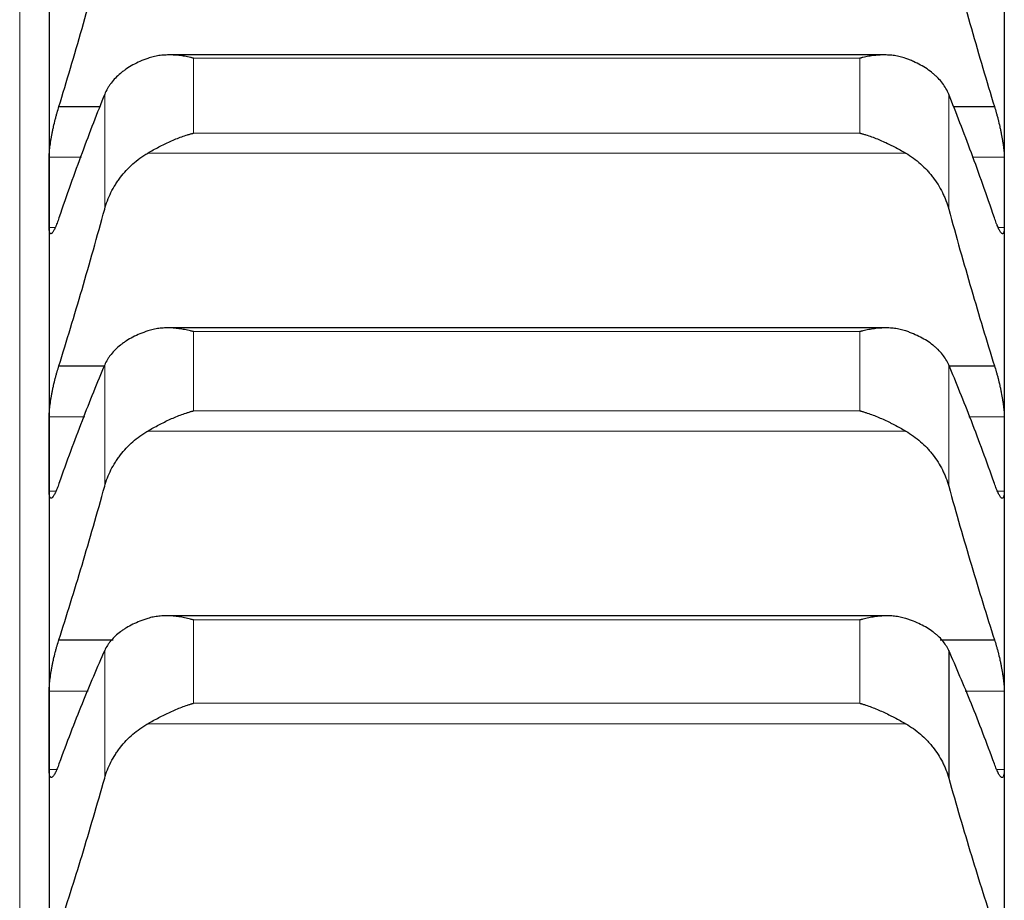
# Model space of a CAD drawing. Header units: inches. Extents: x 0 to 20790, y -12 to 14700.
# Tile 314 of 341: x 13642 to 13695, y 10420 to 10468. Entities that reach past the tile are written whole.
import ezdxf

# ---------------------------------------------------------------- set-up
doc = ezdxf.new("R2010")
doc.units = ezdxf.units.IN
doc.layers.add('1', color=7, linetype='Continuous', true_color=0xffffff)

msp = doc.modelspace()

# ---------------------------------------------------------------- linework, layer by layer
at = {"layer": '1', "color": 110, "linetype": 'Continuous', "lineweight": 13}
for p, q in [((13641.535, 10136.71), (13641.535, 10557.592)), ((13650.991, 10465.809), (13687.279, 10465.809)), ((13650.991, 10465.809), (13650.991, 10461.726)), ((13687.279, 10465.809), (13687.279, 10461.726)), ((13646.161, 10463.846), (13646.161, 10457.593)), ((13692.109, 10463.846), (13692.109, 10457.593)), ((13650.991, 10461.726), (13687.279, 10461.726)), ((13648.504, 10460.64), (13689.767, 10460.64)), ((13643.138, 10460.416), (13644.892, 10460.416)), ((13693.379, 10460.416), (13695.133, 10460.416)), ((13643.138, 10456.59), (13643.47, 10456.59)), ((13694.804, 10456.59), (13695.133, 10456.59)), ((13650.991, 10450.924), (13687.279, 10450.924)), ((13650.991, 10450.924), (13650.991, 10446.61)), ((13687.279, 10450.924), (13687.279, 10446.61)), ((13646.161, 10449.11), (13646.161, 10442.503)), ((13692.109, 10449.11), (13692.109, 10442.503)), ((13643.138, 10446.286), (13645.073, 10446.286)), ((13650.991, 10446.61), (13687.279, 10446.61)), ((13693.197, 10446.286), (13695.133, 10446.286)), ((13648.504, 10445.51), (13689.767, 10445.51)), ((13643.138, 10442.235), (13643.511, 10442.235)), ((13694.761, 10442.235), (13695.133, 10442.235)), ((13650.991, 10435.224), (13687.279, 10435.224)), ((13650.991, 10435.224), (13650.991, 10430.687)), ((13687.279, 10435.224), (13687.279, 10430.687)), ((13646.161, 10433.562), (13646.161, 10426.613)), ((13643.138, 10431.35), (13645.269, 10431.35)), ((13693.001, 10431.35), (13695.133, 10431.35)), ((13650.991, 10430.687), (13687.279, 10430.687)), ((13648.504, 10429.574), (13689.767, 10429.574)), ((13643.138, 10427.079), (13643.549, 10427.079)), ((13694.716, 10427.079), (13695.133, 10427.079))]:
    msp.add_line(p, q, dxfattribs=at)
at = {"layer": '1', "color": 2, "linetype": 'Continuous', "lineweight": 25}
for p, q in [((13643.135, 10471.919), (13643.135, 10458.503)), ((13695.135, 10471.919), (13695.135, 10458.503)), ((13688.592, 10465.987), (13649.692, 10465.987)), ((13643.673, 10463.176), (13645.913, 10463.176)), ((13692.357, 10463.176), (13694.598, 10463.176)), ((13643.135, 10458.503), (13643.135, 10444.26)), ((13695.135, 10458.503), (13695.135, 10444.26)), ((13688.666, 10451.124), (13649.606, 10451.124)), ((13643.673, 10449.066), (13646.145, 10449.066)), ((13692.125, 10449.066), (13694.598, 10449.066)), ((13643.135, 10444.26), (13643.135, 10429.215)), ((13695.135, 10444.26), (13695.135, 10429.215)), ((13688.74, 10435.449), (13649.521, 10435.449)), ((13643.673, 10434.146), (13646.618, 10434.146)), ((13691.644, 10434.146), (13694.598, 10434.146)), ((13692.109, 10433.562), (13692.109, 10426.613)), ((13643.135, 10429.215), (13643.135, 10413.389)), ((13695.135, 10429.215), (13695.135, 10413.389))]:
    msp.add_line(p, q, dxfattribs=at)
for points in [[(13643.673, 10463.176), (13643.884, 10463.867), (13644.304, 10465.266), (13644.928, 10467.412), (13645.548, 10469.607), (13645.957, 10471.102), (13646.161, 10471.858)], [(13692.109, 10471.858), (13692.313, 10471.102), (13692.722, 10469.607), (13693.342, 10467.412), (13693.967, 10465.266), (13694.387, 10463.867), (13694.598, 10463.176)], [(13646.161, 10463.846), (13645.957, 10463.342), (13645.548, 10462.304), (13644.928, 10460.665), (13644.304, 10458.943), (13643.884, 10457.74), (13643.673, 10457.124)], [(13694.598, 10457.124), (13694.387, 10457.74), (13693.967, 10458.943), (13693.342, 10460.665), (13692.722, 10462.304), (13692.313, 10463.342), (13692.109, 10463.846)], [(13643.135, 10458.503), (13643.135, 10459.141), (13643.136, 10459.778), (13643.138, 10460.416)], [(13695.133, 10460.416), (13695.134, 10459.778), (13695.135, 10459.141), (13695.135, 10458.503)], [(13643.138, 10456.59), (13643.136, 10457.228), (13643.135, 10457.865), (13643.135, 10458.503)], [(13695.135, 10458.503), (13695.135, 10457.865), (13695.134, 10457.228), (13695.133, 10456.59)], [(13643.673, 10449.066), (13643.884, 10449.742), (13644.304, 10451.11), (13644.928, 10453.216), (13645.548, 10455.374), (13645.957, 10456.847), (13646.161, 10457.593)], [(13692.109, 10457.593), (13692.313, 10456.847), (13692.722, 10455.374), (13693.342, 10453.216), (13693.967, 10451.11), (13694.387, 10449.742), (13694.598, 10449.066)], [(13646.161, 10449.11), (13645.957, 10448.63), (13645.548, 10447.641), (13644.928, 10446.071), (13644.304, 10444.415), (13643.884, 10443.253), (13643.673, 10442.658)], [(13694.598, 10442.658), (13694.387, 10443.253), (13693.967, 10444.415), (13693.342, 10446.071), (13692.722, 10447.641), (13692.313, 10448.63), (13692.109, 10449.11)], [(13643.135, 10444.26), (13643.135, 10444.936), (13643.136, 10445.611), (13643.138, 10446.286)], [(13695.133, 10446.286), (13695.134, 10445.611), (13695.135, 10444.936), (13695.135, 10444.26)], [(13643.138, 10442.235), (13643.136, 10442.91), (13643.135, 10443.585), (13643.135, 10444.26)], [(13695.135, 10444.26), (13695.135, 10443.585), (13695.134, 10442.91), (13695.133, 10442.235)], [(13643.673, 10434.146), (13643.884, 10434.804), (13644.304, 10436.14), (13644.928, 10438.201), (13645.548, 10440.319), (13645.957, 10441.769), (13646.161, 10442.503)], [(13692.109, 10442.503), (13692.313, 10441.769), (13692.722, 10440.319), (13693.342, 10438.201), (13693.967, 10436.14), (13694.387, 10434.804), (13694.598, 10434.146)], [(13646.161, 10433.562), (13645.957, 10433.107), (13645.548, 10432.169), (13644.928, 10430.671), (13644.304, 10429.083), (13643.884, 10427.965), (13643.673, 10427.39)], [(13694.598, 10427.39), (13694.387, 10427.965), (13693.967, 10429.083), (13693.342, 10430.671), (13692.722, 10432.169), (13692.313, 10433.107), (13692.109, 10433.562)], [(13643.135, 10429.215), (13643.135, 10429.926), (13643.136, 10430.638), (13643.138, 10431.35)], [(13695.133, 10431.35), (13695.134, 10430.638), (13695.135, 10429.926), (13695.135, 10429.215)], [(13643.138, 10427.079), (13643.136, 10427.791), (13643.135, 10428.503), (13643.135, 10429.215)], [(13695.135, 10429.215), (13695.135, 10428.503), (13695.134, 10427.791), (13695.133, 10427.079)], [(13643.673, 10418.438), (13643.884, 10419.078), (13644.304, 10420.38), (13644.928, 10422.393), (13645.548, 10424.468), (13645.957, 10425.891), (13646.161, 10426.613)], [(13692.109, 10426.613), (13692.313, 10425.891), (13692.722, 10424.468), (13693.342, 10422.393), (13693.967, 10420.38), (13694.387, 10419.078), (13694.598, 10418.438)]]:
    msp.add_open_spline(points, degree=3, dxfattribs=at)
for points, knots in [([(13650.991, 10465.809), (13650.988, 10465.81), (13650.984, 10465.811), (13650.978, 10465.813), (13650.975, 10465.813), (13650.965, 10465.816), (13650.945, 10465.821), (13650.898, 10465.832), (13650.806, 10465.854), (13650.726, 10465.871), (13650.568, 10465.903), (13650.463, 10465.921), (13650.15, 10465.966), (13649.942, 10465.983), (13649.631, 10465.988), (13649.527, 10465.985), (13649.372, 10465.976), (13649.32, 10465.972), (13649.216, 10465.961), (13649.164, 10465.955), (13649.009, 10465.932), (13648.907, 10465.913), (13648.704, 10465.864), (13648.603, 10465.834), (13648.504, 10465.799)], [0, 0, 0, 0, 0.003906, 0.003906, 0.007813, 0.007813, 0.015625, 0.03125, 0.0625, 0.125, 0.125, 0.25, 0.25, 0.5, 0.5, 0.625, 0.625, 0.6875, 0.6875, 0.75, 0.75, 0.875, 0.875, 1, 1, 1, 1]), ([(13689.767, 10465.799), (13689.667, 10465.834), (13689.567, 10465.864), (13689.365, 10465.913), (13689.264, 10465.932), (13689.06, 10465.962), (13688.958, 10465.972), (13688.751, 10465.985), (13688.647, 10465.988), (13688.437, 10465.985), (13688.332, 10465.98), (13688.123, 10465.963), (13688.018, 10465.951), (13687.807, 10465.921), (13687.702, 10465.903), (13687.544, 10465.871), (13687.465, 10465.854), (13687.372, 10465.832), (13687.326, 10465.821), (13687.306, 10465.816), (13687.292, 10465.813), (13687.286, 10465.811), (13687.279, 10465.809)], [0, 0, 0, 0, 0.125, 0.125, 0.25, 0.25, 0.375, 0.375, 0.5, 0.5, 0.625, 0.625, 0.75, 0.75, 0.875, 0.875, 0.9375, 0.96875, 0.984375, 0.992188, 0.992188, 1, 1, 1, 1]), ([(13648.504, 10465.799), (13648.358, 10465.747), (13648.218, 10465.691), (13647.949, 10465.571), (13647.691, 10465.443), (13647.455, 10465.3), (13647.314, 10465.204), (13647.287, 10465.185), (13647.232, 10465.146), (13647.204, 10465.126), (13647.124, 10465.066), (13647.073, 10465.025), (13646.923, 10464.901), (13646.83, 10464.815), (13646.659, 10464.637), (13646.58, 10464.545), (13646.471, 10464.402), (13646.437, 10464.354), (13646.388, 10464.281), (13646.372, 10464.256), (13646.342, 10464.206), (13646.327, 10464.181), (13646.254, 10464.055), (13646.204, 10463.952), (13646.161, 10463.846)], [0, 0, 0, 0, 0.125, 0.125, 0.25, 0.375, 0.375, 0.40625, 0.40625, 0.4375, 0.4375, 0.5, 0.5, 0.625, 0.625, 0.75, 0.75, 0.8125, 0.8125, 0.84375, 0.84375, 0.875, 0.875, 1, 1, 1, 1]), ([(13692.109, 10463.846), (13692.066, 10463.952), (13692.016, 10464.054), (13691.902, 10464.254), (13691.773, 10464.449), (13691.615, 10464.633), (13691.486, 10464.767), (13691.441, 10464.812), (13691.37, 10464.877), (13691.346, 10464.898), (13691.298, 10464.941), (13691.273, 10464.962), (13691.149, 10465.066), (13690.937, 10465.225), (13690.702, 10465.369), (13690.455, 10465.505), (13690.325, 10465.569), (13690.156, 10465.645), (13690.121, 10465.66), (13690.052, 10465.689), (13689.947, 10465.732), (13689.84, 10465.773), (13689.767, 10465.799)], [0, 0, 0, 0, 0.125, 0.125, 0.25, 0.375, 0.375, 0.4375, 0.4375, 0.46875, 0.46875, 0.5, 0.5, 0.625, 0.75, 0.75, 0.875, 0.875, 0.90625, 0.90625, 0.9375, 1, 1, 1, 1]), ([(13643.138, 10460.416), (13643.138, 10460.453), (13643.14, 10460.533), (13643.148, 10460.666), (13643.157, 10460.764), (13643.165, 10460.841), (13643.168, 10460.867), (13643.174, 10460.921), (13643.177, 10460.948), (13643.194, 10461.085), (13643.211, 10461.201), (13643.236, 10461.352), (13643.241, 10461.383), (13643.249, 10461.43), (13643.252, 10461.445), (13643.257, 10461.477), (13643.271, 10461.555), (13643.298, 10461.697), (13643.324, 10461.825), (13643.351, 10461.954), (13643.365, 10462.019), (13643.409, 10462.214), (13643.439, 10462.342), (13643.487, 10462.53), (13643.503, 10462.592), (13643.528, 10462.685), (13643.536, 10462.715), (13643.553, 10462.776), (13643.562, 10462.806), (13643.604, 10462.955), (13643.638, 10463.068), (13643.673, 10463.176)], [0, 0, 0, 0, 0.0625, 0.125, 0.1875, 0.1875, 0.21875, 0.21875, 0.25, 0.25, 0.375, 0.375, 0.40625, 0.40625, 0.421875, 0.421875, 0.4375, 0.5, 0.5625, 0.5625, 0.625, 0.625, 0.75, 0.75, 0.8125, 0.8125, 0.84375, 0.84375, 0.875, 0.875, 1, 1, 1, 1]), ([(13694.598, 10463.176), (13694.632, 10463.068), (13694.666, 10462.955), (13694.716, 10462.779), (13694.733, 10462.718), (13694.758, 10462.626), (13694.766, 10462.595), (13694.782, 10462.532), (13694.791, 10462.501), (13694.831, 10462.343), (13694.861, 10462.215), (13694.904, 10462.022), (13694.918, 10461.957), (13694.939, 10461.86), (13694.946, 10461.827), (13694.959, 10461.763), (13694.965, 10461.731), (13694.996, 10461.571), (13695.019, 10461.447), (13695.043, 10461.295), (13695.048, 10461.265), (13695.058, 10461.205), (13695.062, 10461.176), (13695.075, 10461.088), (13695.083, 10461.031), (13695.103, 10460.867), (13695.114, 10460.765), (13695.123, 10460.647), (13695.125, 10460.623), (13695.127, 10460.579), (13695.129, 10460.557), (13695.131, 10460.493), (13695.132, 10460.453), (13695.133, 10460.416)], [0, 0, 0, 0, 0.125, 0.125, 0.1875, 0.1875, 0.21875, 0.21875, 0.25, 0.25, 0.375, 0.375, 0.4375, 0.4375, 0.46875, 0.46875, 0.5, 0.5, 0.625, 0.625, 0.65625, 0.65625, 0.6875, 0.6875, 0.75, 0.75, 0.875, 0.875, 0.90625, 0.90625, 0.9375, 0.9375, 1, 1, 1, 1]), ([(13648.504, 10460.64), (13648.603, 10460.699), (13648.703, 10460.756), (13648.905, 10460.869), (13649.006, 10460.924), (13649.21, 10461.03), (13649.312, 10461.082), (13649.519, 10461.183), (13649.623, 10461.231), (13649.833, 10461.325), (13649.938, 10461.369), (13650.148, 10461.453), (13650.253, 10461.493), (13650.463, 10461.568), (13650.568, 10461.603), (13650.726, 10461.652), (13650.806, 10461.676), (13650.898, 10461.701), (13650.945, 10461.714), (13650.965, 10461.719), (13650.978, 10461.722), (13650.984, 10461.724), (13650.991, 10461.726)], [0, 0, 0, 0, 0.125, 0.125, 0.25, 0.25, 0.375, 0.375, 0.5, 0.5, 0.625, 0.625, 0.75, 0.75, 0.875, 0.875, 0.9375, 0.96875, 0.984375, 0.992188, 0.992188, 1, 1, 1, 1]), ([(13687.279, 10461.726), (13687.283, 10461.725), (13687.286, 10461.724), (13687.292, 10461.722), (13687.296, 10461.722), (13687.306, 10461.719), (13687.326, 10461.714), (13687.372, 10461.701), (13687.465, 10461.676), (13687.544, 10461.652), (13687.702, 10461.603), (13687.807, 10461.568), (13688.121, 10461.456), (13688.329, 10461.373), (13688.64, 10461.235), (13688.743, 10461.186), (13688.899, 10461.111), (13688.95, 10461.085), (13689.054, 10461.033), (13689.106, 10461.006), (13689.261, 10460.925), (13689.363, 10460.87), (13689.566, 10460.757), (13689.667, 10460.699), (13689.767, 10460.64)], [0, 0, 0, 0, 0.003906, 0.003906, 0.007812, 0.007812, 0.015625, 0.03125, 0.0625, 0.125, 0.125, 0.25, 0.25, 0.5, 0.5, 0.625, 0.625, 0.6875, 0.6875, 0.75, 0.75, 0.875, 0.875, 1, 1, 1, 1]), ([(13646.161, 10457.593), (13646.204, 10457.749), (13646.254, 10457.902), (13646.369, 10458.202), (13646.498, 10458.497), (13646.655, 10458.78), (13646.785, 10458.989), (13646.83, 10459.057), (13646.9, 10459.159), (13646.924, 10459.193), (13646.972, 10459.26), (13646.997, 10459.293), (13647.122, 10459.457), (13647.333, 10459.708), (13647.568, 10459.939), (13647.815, 10460.159), (13647.945, 10460.264), (13648.115, 10460.388), (13648.149, 10460.412), (13648.218, 10460.46), (13648.323, 10460.531), (13648.431, 10460.598), (13648.504, 10460.64)], [0, 0, 0, 0, 0.125, 0.125, 0.25, 0.375, 0.375, 0.4375, 0.4375, 0.46875, 0.46875, 0.5, 0.5, 0.625, 0.75, 0.75, 0.875, 0.875, 0.90625, 0.90625, 0.9375, 1, 1, 1, 1]), ([(13689.767, 10460.64), (13689.912, 10460.555), (13690.052, 10460.463), (13690.321, 10460.267), (13690.579, 10460.059), (13690.815, 10459.828), (13690.956, 10459.676), (13690.984, 10459.646), (13691.039, 10459.583), (13691.066, 10459.552), (13691.146, 10459.457), (13691.198, 10459.392), (13691.347, 10459.196), (13691.44, 10459.062), (13691.612, 10458.786), (13691.691, 10458.644), (13691.799, 10458.427), (13691.833, 10458.354), (13691.882, 10458.242), (13691.898, 10458.205), (13691.929, 10458.13), (13691.944, 10458.092), (13692.016, 10457.902), (13692.066, 10457.749), (13692.109, 10457.593)], [0, 0, 0, 0, 0.125, 0.125, 0.25, 0.375, 0.375, 0.40625, 0.40625, 0.4375, 0.4375, 0.5, 0.5, 0.625, 0.625, 0.75, 0.75, 0.8125, 0.8125, 0.84375, 0.84375, 0.875, 0.875, 1, 1, 1, 1]), ([(13643.673, 10457.124), (13643.638, 10457.017), (13643.604, 10456.919), (13643.554, 10456.785), (13643.537, 10456.742), (13643.512, 10456.681), (13643.504, 10456.662), (13643.488, 10456.623), (13643.48, 10456.605), (13643.44, 10456.515), (13643.409, 10456.455), (13643.366, 10456.381), (13643.352, 10456.359), (13643.331, 10456.33), (13643.325, 10456.321), (13643.312, 10456.305), (13643.305, 10456.298), (13643.274, 10456.266), (13643.252, 10456.252), (13643.227, 10456.252), (13643.222, 10456.252), (13643.213, 10456.255), (13643.208, 10456.257), (13643.195, 10456.267), (13643.188, 10456.276), (13643.167, 10456.314), (13643.156, 10456.351), (13643.147, 10456.415), (13643.146, 10456.428), (13643.143, 10456.457), (13643.142, 10456.472), (13643.139, 10456.519), (13643.138, 10456.553), (13643.138, 10456.59)], [0, 0, 0, 0, 0.125, 0.125, 0.1875, 0.1875, 0.21875, 0.21875, 0.25, 0.25, 0.375, 0.375, 0.4375, 0.4375, 0.46875, 0.46875, 0.5, 0.5, 0.625, 0.625, 0.65625, 0.65625, 0.6875, 0.6875, 0.75, 0.75, 0.875, 0.875, 0.90625, 0.90625, 0.9375, 0.9375, 1, 1, 1, 1]), ([(13695.133, 10456.59), (13695.132, 10456.553), (13695.13, 10456.485), (13695.122, 10456.4), (13695.113, 10456.356), (13695.105, 10456.327), (13695.103, 10456.318), (13695.096, 10456.303), (13695.093, 10456.295), (13695.076, 10456.264), (13695.059, 10456.251), (13695.034, 10456.252), (13695.029, 10456.253), (13695.021, 10456.255), (13695.018, 10456.256), (13695.013, 10456.259), (13694.999, 10456.266), (13694.972, 10456.288), (13694.946, 10456.32), (13694.919, 10456.358), (13694.905, 10456.379), (13694.861, 10456.454), (13694.831, 10456.515), (13694.783, 10456.621), (13694.767, 10456.659), (13694.742, 10456.72), (13694.734, 10456.741), (13694.717, 10456.784), (13694.709, 10456.806), (13694.666, 10456.919), (13694.632, 10457.017), (13694.598, 10457.124)], [0, 0, 0, 0, 0.0625, 0.125, 0.1875, 0.1875, 0.21875, 0.21875, 0.25, 0.25, 0.375, 0.375, 0.40625, 0.40625, 0.421875, 0.421875, 0.4375, 0.5, 0.5625, 0.5625, 0.625, 0.625, 0.75, 0.75, 0.8125, 0.8125, 0.84375, 0.84375, 0.875, 0.875, 1, 1, 1, 1]), ([(13648.504, 10450.959), (13648.358, 10450.91), (13648.218, 10450.858), (13647.949, 10450.744), (13647.691, 10450.624), (13647.455, 10450.488), (13647.314, 10450.398), (13647.287, 10450.379), (13647.232, 10450.343), (13647.204, 10450.324), (13647.124, 10450.267), (13647.073, 10450.228), (13646.923, 10450.11), (13646.83, 10450.029), (13646.659, 10449.86), (13646.58, 10449.773), (13646.471, 10449.638), (13646.437, 10449.592), (13646.388, 10449.522), (13646.372, 10449.499), (13646.342, 10449.451), (13646.327, 10449.428), (13646.254, 10449.308), (13646.204, 10449.21), (13646.161, 10449.11)], [0, 0, 0, 0, 0.125, 0.125, 0.25, 0.375, 0.375, 0.40625, 0.40625, 0.4375, 0.4375, 0.5, 0.5, 0.625, 0.625, 0.75, 0.75, 0.8125, 0.8125, 0.84375, 0.84375, 0.875, 0.875, 1, 1, 1, 1]), ([(13650.991, 10450.924), (13650.988, 10450.924), (13650.984, 10450.925), (13650.978, 10450.927), (13650.975, 10450.928), (13650.965, 10450.931), (13650.945, 10450.936), (13650.898, 10450.948), (13650.806, 10450.971), (13650.726, 10450.989), (13650.568, 10451.023), (13650.463, 10451.043), (13650.15, 10451.094), (13649.942, 10451.115), (13649.631, 10451.125), (13649.527, 10451.125), (13649.372, 10451.119), (13649.32, 10451.116), (13649.216, 10451.107), (13649.164, 10451.102), (13649.009, 10451.083), (13648.907, 10451.065), (13648.704, 10451.02), (13648.603, 10450.993), (13648.504, 10450.959)], [0, 0, 0, 0, 0.003906, 0.003906, 0.007812, 0.007812, 0.015625, 0.03125, 0.0625, 0.125, 0.125, 0.25, 0.25, 0.5, 0.5, 0.625, 0.625, 0.6875, 0.6875, 0.75, 0.75, 0.875, 0.875, 1, 1, 1, 1]), ([(13689.767, 10450.959), (13689.667, 10450.993), (13689.567, 10451.02), (13689.365, 10451.065), (13689.264, 10451.082), (13689.06, 10451.108), (13688.958, 10451.116), (13688.751, 10451.125), (13688.647, 10451.125), (13688.437, 10451.119), (13688.332, 10451.112), (13688.123, 10451.091), (13688.018, 10451.077), (13687.807, 10451.043), (13687.702, 10451.024), (13687.544, 10450.989), (13687.465, 10450.971), (13687.372, 10450.948), (13687.326, 10450.936), (13687.306, 10450.931), (13687.292, 10450.927), (13687.286, 10450.925), (13687.279, 10450.924)], [0, 0, 0, 0, 0.125, 0.125, 0.25, 0.25, 0.375, 0.375, 0.5, 0.5, 0.625, 0.625, 0.75, 0.75, 0.875, 0.875, 0.9375, 0.96875, 0.984375, 0.992187, 0.992187, 1, 1, 1, 1]), ([(13692.109, 10449.11), (13692.066, 10449.21), (13692.016, 10449.307), (13691.902, 10449.497), (13691.773, 10449.682), (13691.615, 10449.857), (13691.486, 10449.984), (13691.441, 10450.026), (13691.37, 10450.088), (13691.346, 10450.108), (13691.298, 10450.148), (13691.273, 10450.168), (13691.149, 10450.267), (13690.937, 10450.417), (13690.702, 10450.553), (13690.455, 10450.682), (13690.325, 10450.743), (13690.156, 10450.814), (13690.121, 10450.828), (13690.052, 10450.856), (13689.947, 10450.897), (13689.84, 10450.935), (13689.767, 10450.959)], [0, 0, 0, 0, 0.125, 0.125, 0.25, 0.375, 0.375, 0.4375, 0.4375, 0.46875, 0.46875, 0.5, 0.5, 0.625, 0.75, 0.75, 0.875, 0.875, 0.90625, 0.90625, 0.9375, 1, 1, 1, 1]), ([(13643.138, 10446.286), (13643.138, 10446.326), (13643.14, 10446.409), (13643.148, 10446.548), (13643.157, 10446.649), (13643.165, 10446.729), (13643.168, 10446.756), (13643.174, 10446.811), (13643.177, 10446.839), (13643.194, 10446.98), (13643.211, 10447.098), (13643.236, 10447.252), (13643.241, 10447.283), (13643.249, 10447.33), (13643.252, 10447.346), (13643.257, 10447.378), (13643.271, 10447.457), (13643.298, 10447.6), (13643.324, 10447.729), (13643.351, 10447.858), (13643.365, 10447.923), (13643.409, 10448.118), (13643.439, 10448.245), (13643.487, 10448.432), (13643.503, 10448.494), (13643.528, 10448.585), (13643.536, 10448.615), (13643.553, 10448.675), (13643.562, 10448.705), (13643.604, 10448.851), (13643.638, 10448.962), (13643.673, 10449.066)], [0, 0, 0, 0, 0.0625, 0.125, 0.1875, 0.1875, 0.21875, 0.21875, 0.25, 0.25, 0.375, 0.375, 0.40625, 0.40625, 0.421875, 0.421875, 0.4375, 0.5, 0.5625, 0.5625, 0.625, 0.625, 0.75, 0.75, 0.8125, 0.8125, 0.84375, 0.84375, 0.875, 0.875, 1, 1, 1, 1]), ([(13694.598, 10449.066), (13694.632, 10448.962), (13694.666, 10448.851), (13694.716, 10448.677), (13694.733, 10448.618), (13694.758, 10448.527), (13694.766, 10448.496), (13694.782, 10448.434), (13694.791, 10448.403), (13694.831, 10448.246), (13694.861, 10448.119), (13694.904, 10447.926), (13694.918, 10447.862), (13694.939, 10447.764), (13694.946, 10447.731), (13694.959, 10447.666), (13694.965, 10447.634), (13694.996, 10447.473), (13695.019, 10447.348), (13695.043, 10447.194), (13695.048, 10447.163), (13695.058, 10447.102), (13695.062, 10447.072), (13695.075, 10446.983), (13695.083, 10446.925), (13695.103, 10446.756), (13695.114, 10446.651), (13695.123, 10446.528), (13695.125, 10446.504), (13695.127, 10446.457), (13695.129, 10446.434), (13695.131, 10446.367), (13695.132, 10446.326), (13695.133, 10446.286)], [0, 0, 0, 0, 0.125, 0.125, 0.1875, 0.1875, 0.21875, 0.21875, 0.25, 0.25, 0.375, 0.375, 0.4375, 0.4375, 0.46875, 0.46875, 0.5, 0.5, 0.625, 0.625, 0.65625, 0.65625, 0.6875, 0.6875, 0.75, 0.75, 0.875, 0.875, 0.90625, 0.90625, 0.9375, 0.9375, 1, 1, 1, 1]), ([(13648.504, 10445.51), (13648.603, 10445.568), (13648.703, 10445.625), (13648.905, 10445.737), (13649.006, 10445.791), (13649.21, 10445.898), (13649.312, 10445.95), (13649.519, 10446.052), (13649.623, 10446.101), (13649.833, 10446.196), (13649.938, 10446.241), (13650.148, 10446.327), (13650.253, 10446.368), (13650.463, 10446.445), (13650.568, 10446.482), (13650.726, 10446.532), (13650.806, 10446.557), (13650.898, 10446.584), (13650.945, 10446.597), (13650.965, 10446.603), (13650.978, 10446.606), (13650.984, 10446.608), (13650.991, 10446.61)], [0, 0, 0, 0, 0.125, 0.125, 0.25, 0.25, 0.375, 0.375, 0.5, 0.5, 0.625, 0.625, 0.75, 0.75, 0.875, 0.875, 0.9375, 0.96875, 0.984375, 0.992188, 0.992188, 1, 1, 1, 1]), ([(13687.279, 10446.61), (13687.283, 10446.609), (13687.286, 10446.608), (13687.292, 10446.606), (13687.296, 10446.605), (13687.306, 10446.603), (13687.326, 10446.597), (13687.372, 10446.584), (13687.465, 10446.557), (13687.544, 10446.532), (13687.702, 10446.482), (13687.807, 10446.445), (13688.121, 10446.33), (13688.329, 10446.244), (13688.64, 10446.104), (13688.743, 10446.055), (13688.899, 10445.979), (13688.95, 10445.954), (13689.054, 10445.901), (13689.106, 10445.874), (13689.261, 10445.793), (13689.363, 10445.738), (13689.566, 10445.625), (13689.667, 10445.568), (13689.767, 10445.51)], [0, 0, 0, 0, 0.003906, 0.003906, 0.007812, 0.007812, 0.015625, 0.03125, 0.0625, 0.125, 0.125, 0.25, 0.25, 0.5, 0.5, 0.625, 0.625, 0.6875, 0.6875, 0.75, 0.75, 0.875, 0.875, 1, 1, 1, 1]), ([(13646.161, 10442.503), (13646.204, 10442.657), (13646.254, 10442.808), (13646.369, 10443.104), (13646.498, 10443.394), (13646.655, 10443.674), (13646.785, 10443.879), (13646.83, 10443.947), (13646.9, 10444.048), (13646.924, 10444.081), (13646.972, 10444.147), (13646.997, 10444.179), (13647.122, 10444.341), (13647.333, 10444.589), (13647.568, 10444.817), (13647.815, 10445.034), (13647.945, 10445.138), (13648.115, 10445.26), (13648.149, 10445.284), (13648.218, 10445.332), (13648.323, 10445.402), (13648.431, 10445.468), (13648.504, 10445.51)], [0, 0, 0, 0, 0.125, 0.125, 0.25, 0.375, 0.375, 0.4375, 0.4375, 0.46875, 0.46875, 0.5, 0.5, 0.625, 0.75, 0.75, 0.875, 0.875, 0.90625, 0.90625, 0.9375, 1, 1, 1, 1]), ([(13689.767, 10445.51), (13689.912, 10445.425), (13690.052, 10445.335), (13690.321, 10445.141), (13690.579, 10444.936), (13690.815, 10444.708), (13690.956, 10444.558), (13690.984, 10444.528), (13691.039, 10444.466), (13691.066, 10444.435), (13691.146, 10444.341), (13691.198, 10444.278), (13691.347, 10444.084), (13691.44, 10443.951), (13691.612, 10443.679), (13691.691, 10443.54), (13691.799, 10443.325), (13691.833, 10443.253), (13691.882, 10443.143), (13691.898, 10443.107), (13691.929, 10443.032), (13691.944, 10442.995), (13692.016, 10442.808), (13692.066, 10442.657), (13692.109, 10442.503)], [0, 0, 0, 0, 0.125, 0.125, 0.25, 0.375, 0.375, 0.40625, 0.40625, 0.4375, 0.4375, 0.5, 0.5, 0.625, 0.625, 0.75, 0.75, 0.8125, 0.8125, 0.84375, 0.84375, 0.875, 0.875, 1, 1, 1, 1]), ([(13643.673, 10442.658), (13643.638, 10442.554), (13643.604, 10442.459), (13643.554, 10442.331), (13643.537, 10442.29), (13643.512, 10442.232), (13643.504, 10442.213), (13643.488, 10442.177), (13643.48, 10442.159), (13643.44, 10442.075), (13643.409, 10442.02), (13643.366, 10441.953), (13643.352, 10441.933), (13643.331, 10441.908), (13643.325, 10441.901), (13643.312, 10441.887), (13643.305, 10441.881), (13643.274, 10441.855), (13643.252, 10441.847), (13643.227, 10441.853), (13643.222, 10441.855), (13643.213, 10441.86), (13643.208, 10441.864), (13643.195, 10441.877), (13643.188, 10441.889), (13643.167, 10441.935), (13643.156, 10441.977), (13643.147, 10442.047), (13643.146, 10442.061), (13643.143, 10442.092), (13643.142, 10442.108), (13643.139, 10442.159), (13643.138, 10442.195), (13643.138, 10442.235)], [0, 0, 0, 0, 0.125, 0.125, 0.1875, 0.1875, 0.21875, 0.21875, 0.25, 0.25, 0.375, 0.375, 0.4375, 0.4375, 0.46875, 0.46875, 0.5, 0.5, 0.625, 0.625, 0.65625, 0.65625, 0.6875, 0.6875, 0.75, 0.75, 0.875, 0.875, 0.90625, 0.90625, 0.9375, 0.9375, 1, 1, 1, 1]), ([(13695.133, 10442.235), (13695.132, 10442.195), (13695.13, 10442.123), (13695.122, 10442.031), (13695.113, 10441.982), (13695.105, 10441.95), (13695.103, 10441.939), (13695.096, 10441.921), (13695.093, 10441.912), (13695.076, 10441.874), (13695.059, 10441.857), (13695.034, 10441.851), (13695.029, 10441.85), (13695.021, 10441.851), (13695.018, 10441.851), (13695.013, 10441.852), (13694.999, 10441.856), (13694.972, 10441.873), (13694.946, 10441.899), (13694.919, 10441.932), (13694.905, 10441.951), (13694.861, 10442.019), (13694.831, 10442.075), (13694.783, 10442.175), (13694.767, 10442.211), (13694.742, 10442.269), (13694.734, 10442.289), (13694.717, 10442.33), (13694.709, 10442.351), (13694.666, 10442.459), (13694.632, 10442.554), (13694.598, 10442.658)], [0, 0, 0, 0, 0.0625, 0.125, 0.1875, 0.1875, 0.21875, 0.21875, 0.25, 0.25, 0.375, 0.375, 0.40625, 0.40625, 0.421875, 0.421875, 0.4375, 0.5, 0.5625, 0.5625, 0.625, 0.625, 0.75, 0.75, 0.8125, 0.8125, 0.84375, 0.84375, 0.875, 0.875, 1, 1, 1, 1]), ([(13650.991, 10435.224), (13650.988, 10435.225), (13650.984, 10435.226), (13650.978, 10435.228), (13650.975, 10435.229), (13650.965, 10435.231), (13650.945, 10435.237), (13650.898, 10435.25), (13650.806, 10435.274), (13650.726, 10435.293), (13650.568, 10435.33), (13650.463, 10435.352), (13650.15, 10435.407), (13649.942, 10435.432), (13649.631, 10435.449), (13649.527, 10435.451), (13649.372, 10435.447), (13649.32, 10435.445), (13649.216, 10435.439), (13649.164, 10435.435), (13649.009, 10435.419), (13648.907, 10435.403), (13648.704, 10435.363), (13648.603, 10435.337), (13648.504, 10435.306)], [0, 0, 0, 0, 0.003906, 0.003906, 0.007813, 0.007813, 0.015625, 0.03125, 0.0625, 0.125, 0.125, 0.25, 0.25, 0.5, 0.5, 0.625, 0.625, 0.6875, 0.6875, 0.75, 0.75, 0.875, 0.875, 1, 1, 1, 1]), ([(13689.767, 10435.306), (13689.667, 10435.337), (13689.567, 10435.362), (13689.365, 10435.403), (13689.264, 10435.418), (13689.06, 10435.44), (13688.958, 10435.446), (13688.751, 10435.451), (13688.647, 10435.449), (13688.437, 10435.438), (13688.332, 10435.429), (13688.123, 10435.405), (13688.018, 10435.389), (13687.807, 10435.352), (13687.702, 10435.33), (13687.544, 10435.293), (13687.465, 10435.274), (13687.372, 10435.25), (13687.326, 10435.237), (13687.306, 10435.231), (13687.292, 10435.228), (13687.286, 10435.226), (13687.279, 10435.224)], [0, 0, 0, 0, 0.125, 0.125, 0.25, 0.25, 0.375, 0.375, 0.5, 0.5, 0.625, 0.625, 0.75, 0.75, 0.875, 0.875, 0.9375, 0.96875, 0.984375, 0.992187, 0.992187, 1, 1, 1, 1]), ([(13648.504, 10435.306), (13648.358, 10435.26), (13648.218, 10435.21), (13647.949, 10435.104), (13647.691, 10434.99), (13647.455, 10434.863), (13647.314, 10434.778), (13647.287, 10434.761), (13647.232, 10434.726), (13647.204, 10434.708), (13647.124, 10434.655), (13647.073, 10434.618), (13646.923, 10434.507), (13646.83, 10434.43), (13646.659, 10434.271), (13646.58, 10434.189), (13646.471, 10434.061), (13646.437, 10434.018), (13646.388, 10433.952), (13646.372, 10433.93), (13646.342, 10433.885), (13646.327, 10433.863), (13646.254, 10433.749), (13646.204, 10433.657), (13646.161, 10433.562)], [0, 0, 0, 0, 0.125, 0.125, 0.25, 0.375, 0.375, 0.40625, 0.40625, 0.4375, 0.4375, 0.5, 0.5, 0.625, 0.625, 0.75, 0.75, 0.8125, 0.8125, 0.84375, 0.84375, 0.875, 0.875, 1, 1, 1, 1]), ([(13692.109, 10433.562), (13692.066, 10433.657), (13692.016, 10433.749), (13691.902, 10433.928), (13691.773, 10434.103), (13691.615, 10434.268), (13691.486, 10434.388), (13691.441, 10434.428), (13691.37, 10434.486), (13691.346, 10434.505), (13691.298, 10434.543), (13691.273, 10434.562), (13691.149, 10434.655), (13690.937, 10434.796), (13690.702, 10434.924), (13690.455, 10435.045), (13690.325, 10435.102), (13690.156, 10435.169), (13690.121, 10435.183), (13690.052, 10435.209), (13689.947, 10435.247), (13689.84, 10435.283), (13689.767, 10435.306)], [0, 0, 0, 0, 0.125, 0.125, 0.25, 0.375, 0.375, 0.4375, 0.4375, 0.46875, 0.46875, 0.5, 0.5, 0.625, 0.75, 0.75, 0.875, 0.875, 0.90625, 0.90625, 0.9375, 1, 1, 1, 1]), ([(13643.138, 10431.35), (13643.138, 10431.391), (13643.14, 10431.479), (13643.148, 10431.623), (13643.157, 10431.728), (13643.165, 10431.81), (13643.168, 10431.838), (13643.174, 10431.894), (13643.177, 10431.923), (13643.194, 10432.067), (13643.211, 10432.187), (13643.236, 10432.343), (13643.241, 10432.375), (13643.249, 10432.422), (13643.252, 10432.438), (13643.257, 10432.47), (13643.271, 10432.55), (13643.298, 10432.695), (13643.324, 10432.824), (13643.351, 10432.953), (13643.365, 10433.018), (13643.409, 10433.213), (13643.439, 10433.339), (13643.487, 10433.524), (13643.503, 10433.585), (13643.528, 10433.674), (13643.536, 10433.704), (13643.553, 10433.763), (13643.562, 10433.792), (13643.604, 10433.936), (13643.638, 10434.044), (13643.673, 10434.146)], [0, 0, 0, 0, 0.0625, 0.125, 0.1875, 0.1875, 0.21875, 0.21875, 0.25, 0.25, 0.375, 0.375, 0.40625, 0.40625, 0.421875, 0.421875, 0.4375, 0.5, 0.5625, 0.5625, 0.625, 0.625, 0.75, 0.75, 0.8125, 0.8125, 0.84375, 0.84375, 0.875, 0.875, 1, 1, 1, 1]), ([(13694.598, 10434.146), (13694.632, 10434.044), (13694.666, 10433.936), (13694.716, 10433.765), (13694.733, 10433.707), (13694.758, 10433.618), (13694.766, 10433.587), (13694.782, 10433.526), (13694.791, 10433.495), (13694.831, 10433.34), (13694.861, 10433.214), (13694.904, 10433.021), (13694.918, 10432.957), (13694.939, 10432.859), (13694.946, 10432.826), (13694.959, 10432.761), (13694.965, 10432.729), (13694.996, 10432.567), (13695.019, 10432.44), (13695.043, 10432.284), (13695.048, 10432.253), (13695.058, 10432.191), (13695.062, 10432.161), (13695.075, 10432.069), (13695.083, 10432.01), (13695.103, 10431.838), (13695.114, 10431.729), (13695.123, 10431.602), (13695.125, 10431.577), (13695.127, 10431.528), (13695.129, 10431.505), (13695.131, 10431.435), (13695.132, 10431.391), (13695.133, 10431.35)], [0, 0, 0, 0, 0.125, 0.125, 0.1875, 0.1875, 0.21875, 0.21875, 0.25, 0.25, 0.375, 0.375, 0.4375, 0.4375, 0.46875, 0.46875, 0.5, 0.5, 0.625, 0.625, 0.65625, 0.65625, 0.6875, 0.6875, 0.75, 0.75, 0.875, 0.875, 0.90625, 0.90625, 0.9375, 0.9375, 1, 1, 1, 1]), ([(13648.504, 10429.574), (13648.603, 10429.631), (13648.703, 10429.688), (13648.905, 10429.799), (13649.006, 10429.853), (13649.21, 10429.96), (13649.312, 10430.013), (13649.519, 10430.114), (13649.623, 10430.164), (13649.833, 10430.26), (13649.938, 10430.306), (13650.148, 10430.394), (13650.253, 10430.436), (13650.463, 10430.515), (13650.568, 10430.553), (13650.726, 10430.606), (13650.806, 10430.631), (13650.898, 10430.66), (13650.945, 10430.673), (13650.965, 10430.679), (13650.978, 10430.683), (13650.984, 10430.685), (13650.991, 10430.687)], [0, 0, 0, 0, 0.125, 0.125, 0.25, 0.25, 0.375, 0.375, 0.5, 0.5, 0.625, 0.625, 0.75, 0.75, 0.875, 0.875, 0.9375, 0.96875, 0.984375, 0.992188, 0.992188, 1, 1, 1, 1]), ([(13687.279, 10430.687), (13687.283, 10430.686), (13687.286, 10430.685), (13687.292, 10430.683), (13687.296, 10430.682), (13687.306, 10430.679), (13687.326, 10430.673), (13687.372, 10430.66), (13687.465, 10430.631), (13687.544, 10430.606), (13687.702, 10430.553), (13687.807, 10430.516), (13688.121, 10430.397), (13688.329, 10430.31), (13688.64, 10430.168), (13688.743, 10430.118), (13688.899, 10430.042), (13688.95, 10430.016), (13689.054, 10429.963), (13689.106, 10429.936), (13689.261, 10429.855), (13689.363, 10429.8), (13689.566, 10429.688), (13689.667, 10429.631), (13689.767, 10429.574)], [0, 0, 0, 0, 0.003906, 0.003906, 0.007812, 0.007812, 0.015625, 0.03125, 0.0625, 0.125, 0.125, 0.25, 0.25, 0.5, 0.5, 0.625, 0.625, 0.6875, 0.6875, 0.75, 0.75, 0.875, 0.875, 1, 1, 1, 1]), ([(13646.161, 10426.613), (13646.204, 10426.764), (13646.254, 10426.913), (13646.369, 10427.204), (13646.498, 10427.49), (13646.655, 10427.765), (13646.785, 10427.967), (13646.83, 10428.034), (13646.9, 10428.133), (13646.924, 10428.166), (13646.972, 10428.231), (13646.997, 10428.263), (13647.122, 10428.422), (13647.333, 10428.666), (13647.568, 10428.891), (13647.815, 10429.105), (13647.945, 10429.207), (13648.115, 10429.328), (13648.149, 10429.352), (13648.218, 10429.398), (13648.323, 10429.467), (13648.431, 10429.532), (13648.504, 10429.574)], [0, 0, 0, 0, 0.125, 0.125, 0.25, 0.375, 0.375, 0.4375, 0.4375, 0.46875, 0.46875, 0.5, 0.5, 0.625, 0.75, 0.75, 0.875, 0.875, 0.90625, 0.90625, 0.9375, 1, 1, 1, 1]), ([(13689.767, 10429.574), (13689.912, 10429.491), (13690.052, 10429.401), (13690.321, 10429.21), (13690.579, 10429.008), (13690.815, 10428.783), (13690.956, 10428.635), (13690.984, 10428.606), (13691.039, 10428.545), (13691.066, 10428.515), (13691.146, 10428.422), (13691.198, 10428.359), (13691.347, 10428.169), (13691.44, 10428.038), (13691.612, 10427.77), (13691.691, 10427.633), (13691.799, 10427.422), (13691.833, 10427.351), (13691.882, 10427.243), (13691.898, 10427.207), (13691.929, 10427.134), (13691.944, 10427.097), (13692.016, 10426.913), (13692.066, 10426.764), (13692.109, 10426.613)], [0, 0, 0, 0, 0.125, 0.125, 0.25, 0.375, 0.375, 0.40625, 0.40625, 0.4375, 0.4375, 0.5, 0.5, 0.625, 0.625, 0.75, 0.75, 0.8125, 0.8125, 0.84375, 0.84375, 0.875, 0.875, 1, 1, 1, 1]), ([(13643.673, 10427.39), (13643.638, 10427.29), (13643.604, 10427.199), (13643.554, 10427.076), (13643.537, 10427.037), (13643.512, 10426.982), (13643.504, 10426.965), (13643.488, 10426.931), (13643.48, 10426.914), (13643.44, 10426.836), (13643.409, 10426.785), (13643.366, 10426.725), (13643.352, 10426.708), (13643.331, 10426.687), (13643.325, 10426.68), (13643.312, 10426.669), (13643.305, 10426.665), (13643.274, 10426.645), (13643.252, 10426.642), (13643.227, 10426.655), (13643.222, 10426.658), (13643.213, 10426.666), (13643.208, 10426.671), (13643.195, 10426.688), (13643.188, 10426.703), (13643.167, 10426.756), (13643.156, 10426.803), (13643.147, 10426.879), (13643.146, 10426.895), (13643.143, 10426.928), (13643.142, 10426.945), (13643.139, 10426.999), (13643.138, 10427.038), (13643.138, 10427.079)], [0, 0, 0, 0, 0.125, 0.125, 0.1875, 0.1875, 0.21875, 0.21875, 0.25, 0.25, 0.375, 0.375, 0.4375, 0.4375, 0.46875, 0.46875, 0.5, 0.5, 0.625, 0.625, 0.65625, 0.65625, 0.6875, 0.6875, 0.75, 0.75, 0.875, 0.875, 0.90625, 0.90625, 0.9375, 0.9375, 1, 1, 1, 1]), ([(13695.133, 10427.079), (13695.132, 10427.038), (13695.13, 10426.961), (13695.122, 10426.862), (13695.113, 10426.808), (13695.105, 10426.772), (13695.103, 10426.761), (13695.096, 10426.74), (13695.093, 10426.73), (13695.076, 10426.685), (13695.059, 10426.663), (13695.034, 10426.65), (13695.029, 10426.648), (13695.021, 10426.647), (13695.018, 10426.647), (13695.013, 10426.647), (13694.999, 10426.647), (13694.972, 10426.658), (13694.946, 10426.679), (13694.919, 10426.707), (13694.905, 10426.724), (13694.861, 10426.784), (13694.831, 10426.836), (13694.783, 10426.929), (13694.767, 10426.962), (13694.742, 10427.017), (13694.734, 10427.036), (13694.717, 10427.075), (13694.709, 10427.095), (13694.666, 10427.199), (13694.632, 10427.29), (13694.598, 10427.39)], [0, 0, 0, 0, 0.0625, 0.125, 0.1875, 0.1875, 0.21875, 0.21875, 0.25, 0.25, 0.375, 0.375, 0.40625, 0.40625, 0.421875, 0.421875, 0.4375, 0.5, 0.5625, 0.5625, 0.625, 0.625, 0.75, 0.75, 0.8125, 0.8125, 0.84375, 0.84375, 0.875, 0.875, 1, 1, 1, 1])]:
    msp.add_open_spline(points, degree=3, knots=knots, dxfattribs=at)

doc.saveas('drawing.dxf')
